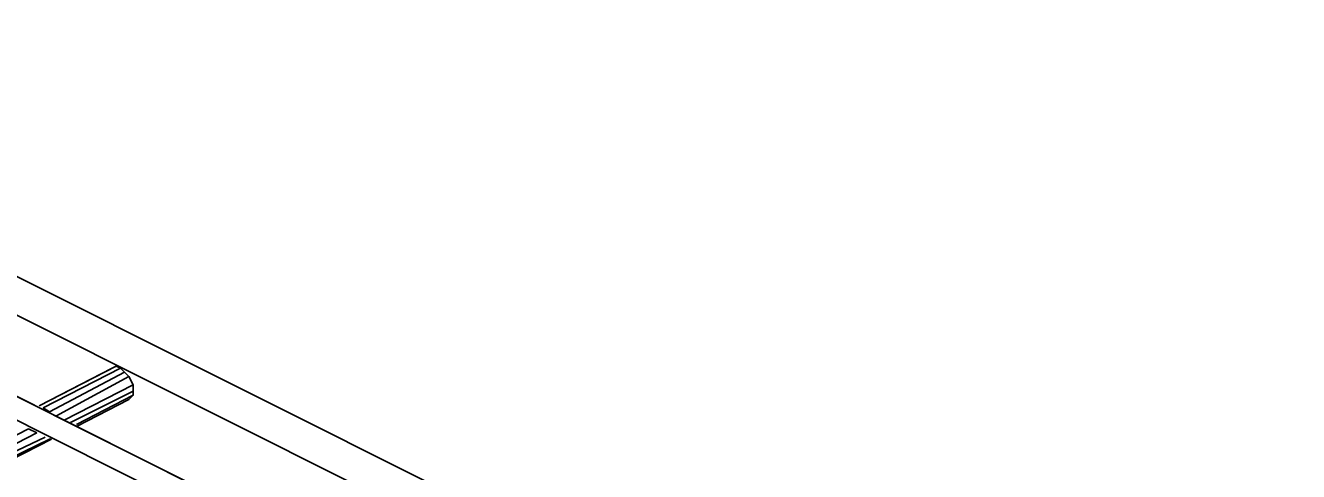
# Model space of a CAD drawing. Extents: x 636183 to 639890, y 299162 to 300538.
# Drawn here: x 636324.62 to 636345.94, y 299259.36 to 299266.83 of the extents above; entities that cross this region are included whole.
import ezdxf

# ---------------------------------------------------------------- set-up
doc = ezdxf.new("R2010")
doc.units = 0
doc.layers.add('Default', color=7, linetype='Continuous')

msp = doc.modelspace()

# ---------------------------------------------------------------- linework, layer by layer
at = {"layer": 'Default'}
for p, q in [((636355.031, 299247.344), (636316.066, 299266.826)), ((636355.031, 299247.344), (636316.066, 299266.826)), ((636315.401, 299266.512), (636354.366, 299247.029)), ((636352.617, 299246.12), (636313.653, 299265.637)), ((636353.037, 299246.33), (636314.072, 299265.812)), ((636314.072, 299265.812), (636353.037, 299246.33)), ((636324.845, 299260.46), (636326.139, 299261.125)), ((636326.069, 299261.09), (636324.845, 299260.46)), ((636326.209, 299261.09), (636324.915, 299260.425)), ((636325.02, 299260.356), (636326.279, 299261.02)), ((636325.125, 299260.286), (636326.349, 299260.95)), ((636326.139, 299261.125), (636326.069, 299261.09)), ((636326.139, 299261.125), (636326.209, 299261.09)), ((636326.209, 299261.09), (636326.139, 299261.125)), ((636326.279, 299261.02), (636326.209, 299261.09)), ((636326.279, 299261.02), (636326.349, 299260.95)), ((636326.349, 299260.95), (636326.279, 299261.02)), ((636326.349, 299260.95), (636326.419, 299260.81)), ((636326.419, 299260.81), (636325.265, 299260.216)), ((636326.419, 299260.81), (636326.419, 299260.635)), ((636326.419, 299260.705), (636326.419, 299260.81)), ((636326.419, 299260.81), (636326.419, 299260.705)), ((636326.419, 299260.705), (636325.37, 299260.181)), ((636326.419, 299260.635), (636325.475, 299260.146)), ((636325.475, 299260.111), (636326.349, 299260.565)), ((636326.349, 299260.565), (636326.419, 299260.635)), ((636326.419, 299260.635), (636326.419, 299260.705)), ((636324.915, 299260.425), (636325.02, 299260.356)), ((636325.265, 299260.216), (636325.125, 299260.286)), ((636324.67, 299260.076), (636323.306, 299259.376)), ((636323.446, 299259.306), (636324.81, 299260.006)), ((636324.95, 299259.936), (636323.551, 299259.271)), ((636325.02, 299259.901), (636323.656, 299259.236)), ((636323.691, 299259.201), (636325.055, 299259.901)), ((636324.81, 299260.006), (636324.67, 299260.076)), ((636325.055, 299259.901), (636325.02, 299259.901))]:
    msp.add_line(p, q, dxfattribs=at)

doc.saveas('drawing.dxf')
